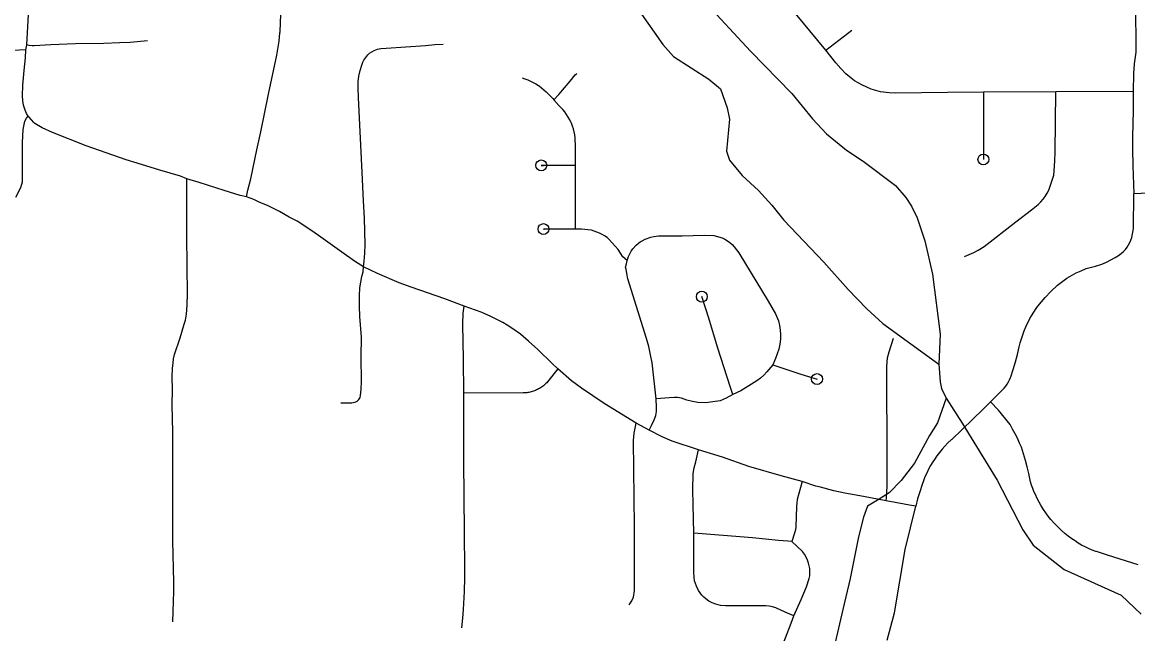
# Model space of a CAD drawing. Extents: x -19 to 366, y -4 to 359.
# Drawn here: x 144.78 to 145.748, y 194.245 to 194.775 of the extents above; entities that cross this region are included whole.
import ezdxf

# ---------------------------------------------------------------- set-up
doc = ezdxf.new("R2010")
doc.units = 0
for name, color, linetype in [('R_Striping', 7, 'Continuous'), ('R_Survey Control', 7, 'Continuous'), ('R_Temp Easement', 7, 'Continuous'), ('Sheet Fence', 7, 'Continuous')]:
    doc.layers.add(name, color=color, linetype=linetype)

msp = doc.modelspace()

# ---------------------------------------------------------------- linework, layer by layer
at = {"layer": 'R_Striping'}
for points in [[(144.97421, 194.62407), (144.97542, 194.6297), (144.97791, 194.63964), (144.98318, 194.6646), (144.98669, 194.68023), (144.99336, 194.71302), (145.00075, 194.74699), (145.00263, 194.75915), (145.00334, 194.76634), (145.00343, 194.76721), (145.00407, 194.78237), (145.00381, 194.79807), (145.00379, 194.83843), (145.00364, 194.85124), (145.00384, 194.87938), (145.00378, 194.92006), (145.0041, 194.94743), (145.00367, 194.96858), (145.00374, 194.98544), (145.00432, 194.99278), (145.00468, 194.99659), (145.00553, 194.9998), (145.00676, 195.00304), (145.00815, 195.008)], [(144.78279, 194.7515), (144.7836, 194.75597), (144.78504, 194.78223), (144.78633, 194.79693), (144.78739, 194.81314)], [(145.74683, 194.80736), (145.74612, 194.79222), (145.74639, 194.74942), (145.74603, 194.74537), (145.74491, 194.7393), (145.74446, 194.73084), (145.74414, 194.71545)], [(145.47721, 194.75127), (145.44399, 194.79139)], [(145.47721, 194.75127), (145.49992, 194.76864)], [(144.88843, 194.75931), (144.87333, 194.75802), (144.86413, 194.75752), (144.85036, 194.75713), (144.82583, 194.75686), (144.80433, 194.75592), (144.78987, 194.75491), (144.78809, 194.75492), (144.78557, 194.7552), (144.7836, 194.75597)], [(144.78279, 194.7515), (144.77146, 194.75094), (144.7547, 194.75076), (144.74053, 194.75024), (144.70749, 194.75104), (144.696, 194.75182), (144.68896, 194.75211), (144.67699, 194.7525), (144.66893, 194.75256), (144.64875, 194.75209), (144.60135, 194.7498), (144.58227, 194.74944), (144.55033, 194.74768), (144.54229, 194.74736), (144.53594, 194.74736)], [(144.78326, 194.6964), (144.78202, 194.69903), (144.78078, 194.70339), (144.78012, 194.70714), (144.77985, 194.7115), (144.78023, 194.72096), (144.78129, 194.73349), (144.7825, 194.74454), (144.78279, 194.7515)], [(145.07594, 194.56311), (145.0766, 194.568), (145.07709, 194.57512), (145.07741, 194.58268), (145.07682, 194.60551), (145.0759, 194.62038), (145.07481, 194.64503), (145.07148, 194.71016), (145.07123, 194.71864), (145.07139, 194.72364), (145.07195, 194.72863), (145.07296, 194.7335), (145.07434, 194.73812), (145.07537, 194.74072), (145.07631, 194.74259), (145.07781, 194.74494), (145.07956, 194.74712), (145.08118, 194.74851), (145.08315, 194.74982), (145.08528, 194.75095), (145.08811, 194.75208), (145.09084, 194.75258), (145.09556, 194.75301), (145.12984, 194.75522), (145.13789, 194.75606), (145.14508, 194.75641)], [(145.6142, 194.71476), (145.58288, 194.71452), (145.53771, 194.71387), (145.53218, 194.71411), (145.52471, 194.71514), (145.51664, 194.71745), (145.5128, 194.71905), (145.50845, 194.72113), (145.50528, 194.72284), (145.50223, 194.72474), (145.49935, 194.72683), (145.49481, 194.73071), (145.49031, 194.73527), (145.48599, 194.74031), (145.47721, 194.75127)], [(145.24126, 194.70825), (145.24545, 194.71288), (145.25527, 194.72446), (145.25978, 194.72969), (145.26101, 194.73112)], [(145.21355, 194.72712), (145.21606, 194.72638), (145.2185, 194.72549), (145.2209, 194.72446), (145.22323, 194.7233), (145.2255, 194.722), (145.2277, 194.72057), (145.2283, 194.72014), (145.2345, 194.715), (145.2403, 194.70935), (145.24126, 194.70825)], [(145.25993, 194.65116), (145.25989, 194.65716), (145.25984, 194.67003), (145.2598, 194.67264), (145.25961, 194.67525), (145.25927, 194.67783), (145.25879, 194.6804), (145.25815, 194.68293), (145.25736, 194.68542), (145.25644, 194.68786), (145.25626, 194.68828), (145.25505, 194.69074), (145.2537, 194.69312), (145.25223, 194.69544), (145.25062, 194.69766), (145.2489, 194.69979), (145.24819, 194.70062), (145.24557, 194.70333), (145.24126, 194.70825)], [(145.59768, 194.57206), (145.6058, 194.57553), (145.60953, 194.57756), (145.61483, 194.58097), (145.6422, 194.60236), (145.65594, 194.61256), (145.66162, 194.61736), (145.66388, 194.61952), (145.66594, 194.62186), (145.66783, 194.62436), (145.66951, 194.62701), (145.67096, 194.62978), (145.67522, 194.64264), (145.67553, 194.64639), (145.67615, 194.65507), (145.67637, 194.66283), (145.67688, 194.71516)], [(145.6142, 194.71476), (145.61413, 194.65639)], [(145.67688, 194.71516), (145.6142, 194.71476)], [(145.74414, 194.71545), (145.67688, 194.71516)], [(145.74414, 194.71545), (145.74413, 194.69896), (145.74366, 194.67599), (145.74359, 194.66555), (145.74394, 194.6508), (145.74481, 194.62669)], [(144.78478, 194.69403), (144.78326, 194.6964)], [(144.92247, 194.63964), (144.91698, 194.64175), (144.89894, 194.647), (144.87943, 194.6533), (144.86995, 194.65594), (144.83521, 194.66823), (144.80597, 194.67984), (144.79695, 194.68374), (144.79041, 194.6877), (144.78966, 194.68834), (144.78545, 194.69299), (144.78478, 194.69403)], [(145.25993, 194.65116), (145.25059, 194.65122), (145.23449, 194.65129), (145.2302, 194.6512), (145.23211, 194.65119)], [(145.26004, 194.5959), (145.26004, 194.60725), (145.26006, 194.62942), (145.25993, 194.65116)], [(144.91024, 194.40525), (144.91032, 194.41979), (144.90976, 194.44333), (144.91001, 194.45642), (144.90988, 194.46787), (144.91016, 194.4752), (144.91052, 194.4797), (144.91104, 194.48349), (144.91188, 194.48704), (144.91666, 194.50169), (144.9203, 194.51349), (144.92124, 194.51706), (144.9222, 194.5221), (144.92289, 194.53001), (144.92317, 194.5402), (144.92275, 194.56322), (144.92262, 194.59099), (144.92249, 194.59534), (144.92236, 194.6331), (144.92247, 194.63964)], [(144.97421, 194.62407), (144.96868, 194.62525), (144.95501, 194.62947), (144.93327, 194.63653), (144.92247, 194.63964)], [(145.07594, 194.56311), (145.06884, 194.56767), (145.06117, 194.57295), (145.03675, 194.59028), (145.03106, 194.59455), (145.01826, 194.60273), (145.01143, 194.60624), (145.00287, 194.61123), (144.99727, 194.61415), (144.99316, 194.61605), (144.98532, 194.61928), (144.98077, 194.62168), (144.97421, 194.62407)], [(145.62026, 194.4461), (145.62905, 194.45485), (145.63064, 194.45635), (145.63213, 194.45795), (145.63352, 194.45966), (145.63477, 194.46146), (145.6359, 194.46334), (145.63688, 194.46529), (145.63775, 194.4673), (145.6379, 194.4677), (145.63996, 194.47418), (145.64189, 194.4807), (145.64366, 194.48727), (145.64531, 194.49386), (145.64611, 194.49735), (145.64949, 194.50763), (145.65088, 194.51103), (145.65242, 194.51436), (145.6541, 194.51764), (145.65446, 194.51829), (145.6559, 194.52084), (145.65784, 194.52396), (145.6599, 194.527), (145.6614, 194.52906), (145.66762, 194.53672), (145.67258, 194.54175), (145.67836, 194.54734), (145.68652, 194.55334), (145.69059, 194.55572), (145.69476, 194.5579), (145.69906, 194.55987), (145.70341, 194.56164), (145.71147, 194.56384), (145.71684, 194.56567), (145.72089, 194.56728), (145.72481, 194.56915), (145.72863, 194.57125), (145.73231, 194.57359), (145.73413, 194.57504), (145.73584, 194.57663), (145.73742, 194.57836), (145.73886, 194.58022), (145.74012, 194.58218), (145.74122, 194.58425), (145.74215, 194.5864), (145.74289, 194.58862), (145.74439, 194.59634), (145.74481, 194.62669)], [(145.79511, 194.62764), (145.77057, 194.62765), (145.74481, 194.62669)], [(145.26004, 194.5959), (145.24739, 194.59599), (145.23214, 194.59601), (145.23277, 194.596)], [(145.30493, 194.56884), (145.30114, 194.57195), (145.29698, 194.57818), (145.28932, 194.58707), (145.28731, 194.58859), (145.28521, 194.59), (145.28304, 194.59128), (145.2808, 194.59242), (145.2785, 194.59343), (145.27613, 194.5943), (145.27371, 194.59502), (145.2735, 194.59508), (145.26526, 194.59586), (145.26004, 194.5959)], [(145.30493, 194.56884), (145.30528, 194.57048), (145.30587, 194.57215), (145.30699, 194.57448), (145.30834, 194.57672), (145.30987, 194.57882), (145.31268, 194.58207), (145.31459, 194.5838), (145.31596, 194.58479), (145.31771, 194.58584), (145.32051, 194.58719), (145.32536, 194.58899), (145.32797, 194.58954), (145.33189, 194.58998), (145.34405, 194.59025), (145.35244, 194.59014), (145.37164, 194.59056), (145.38003, 194.59037), (145.38722, 194.58827), (145.3896, 194.58715), (145.39186, 194.58581), (145.39402, 194.58428), (145.39601, 194.58256), (145.39784, 194.58068), (145.40189, 194.57534), (145.42732, 194.53354), (145.43369, 194.52252), (145.43615, 194.51628), (145.43705, 194.51236), (145.43764, 194.50839), (145.43795, 194.50438), (145.43798, 194.50036), (145.43732, 194.4961), (145.43638, 194.4919), (145.43516, 194.48776), (145.43367, 194.48372), (145.4313, 194.47821)], [(145.05619, 194.44523), (145.06562, 194.4451), (145.0691, 194.44602), (145.07043, 194.44663), (145.07188, 194.44804), (145.07291, 194.44984), (145.0734, 194.45165), (145.07391, 194.45677), (145.07416, 194.46358), (145.07394, 194.48522), (145.07407, 194.50206), (145.07268, 194.5201), (145.07231, 194.52918), (145.07249, 194.53807), (145.07279, 194.54494), (145.07448, 194.55484), (145.07545, 194.55882), (145.07594, 194.56311)], [(145.16322, 194.52896), (145.14647, 194.53551), (145.11713, 194.54561), (145.10695, 194.5494), (145.08816, 194.55739), (145.07594, 194.56311)], [(145.33001, 194.44875), (145.3265, 194.47984), (145.32515, 194.48689), (145.32349, 194.49409), (145.32152, 194.50117), (145.30536, 194.55278), (145.30449, 194.55755), (145.30407, 194.5612), (145.30347, 194.56294), (145.30431, 194.56593), (145.30493, 194.56884)], [(145.3965, 194.45231), (145.39464, 194.45848), (145.38328, 194.4936), (145.37566, 194.51866), (145.36965, 194.53734)], [(145.1629, 194.45351), (145.16272, 194.48308), (145.16222, 194.51333), (145.16252, 194.52312), (145.16322, 194.52896)], [(145.2447, 194.47476), (145.23957, 194.47931), (145.22713, 194.49141), (145.21904, 194.49885), (145.21209, 194.50465), (145.20546, 194.50949), (145.20072, 194.51258), (145.19692, 194.51486), (145.18631, 194.5201), (145.17818, 194.52374), (145.16322, 194.52896)], [(145.52966, 194.36031), (145.52994, 194.36293), (145.53047, 194.37295), (145.5305, 194.39167), (145.5305, 194.41531), (145.5305, 194.42163), (145.53032, 194.44889), (145.53029, 194.46175), (145.5304, 194.47555), (145.53041, 194.47682), (145.53056, 194.48054), (145.53083, 194.48425), (145.53236, 194.48933), (145.53607, 194.50146)], [(145.4313, 194.47821), (145.42618, 194.47207), (145.42342, 194.46929), (145.42044, 194.4667), (145.41732, 194.46433), (145.4036, 194.45566), (145.3965, 194.45231)], [(145.4313, 194.47821), (145.45573, 194.47001), (145.46964, 194.4658)], [(145.2447, 194.47476), (145.23573, 194.46348), (145.23502, 194.46269), (145.23433, 194.46198), (145.2336, 194.4613), (145.23286, 194.46064), (145.2321, 194.46), (145.23131, 194.4594), (145.2305, 194.45882), (145.22966, 194.45827), (145.22882, 194.45775), (145.22796, 194.45726), (145.22708, 194.45679), (145.22617, 194.45636), (145.22525, 194.45597), (145.22434, 194.4556), (145.2234, 194.45527), (145.22246, 194.45497), (145.2215, 194.4547), (145.22054, 194.45446), (145.21955, 194.45427), (145.21858, 194.4541), (145.21759, 194.45397), (145.2166, 194.45387), (145.21561, 194.45381), (145.21461, 194.45378), (145.1629, 194.45351)], [(145.3125, 194.42754), (145.28497, 194.4445), (145.26511, 194.4578), (145.25653, 194.46425), (145.2447, 194.47476)], [(145.16128, 194.24983), (145.16201, 194.25846), (145.16284, 194.26577), (145.1637, 194.28136), (145.16381, 194.29333), (145.16382, 194.30804), (145.16356, 194.32546), (145.16361, 194.33958), (145.16325, 194.35721), (145.16326, 194.37197), (145.16291, 194.38676), (145.16303, 194.40405), (145.16297, 194.44165), (145.1629, 194.45351)], [(145.32377, 194.42138), (145.32597, 194.42558), (145.32833, 194.43054), (145.32957, 194.43413), (145.33022, 194.43776), (145.33025, 194.44148), (145.33001, 194.44875)], [(145.3965, 194.45231), (145.39081, 194.44935), (145.3855, 194.44708), (145.37919, 194.44597), (145.37324, 194.44526), (145.36627, 194.44561), (145.36153, 194.44638), (145.35662, 194.44756), (145.3519, 194.44923), (145.3486, 194.4497), (145.3458, 194.44982), (145.34118, 194.44968), (145.33001, 194.44875)], [(145.62026, 194.4461), (145.61353, 194.43939), (145.58662, 194.41346), (145.58609, 194.41298), (145.58337, 194.41041), (145.58077, 194.40773), (145.57827, 194.40494), (145.57592, 194.40205), (145.57367, 194.39907), (145.57153, 194.396), (145.57013, 194.39387), (145.56826, 194.39074), (145.5665, 194.38754), (145.56487, 194.38427), (145.56341, 194.38094), (145.56207, 194.37755), (145.56091, 194.3742), (145.55889, 194.36804), (145.55702, 194.36183), (145.55531, 194.35558)], [(145.74856, 194.3046), (145.73288, 194.30942), (145.72111, 194.31318), (145.71925, 194.3138), (145.71233, 194.31611), (145.71174, 194.31631), (145.70857, 194.31747), (145.70546, 194.31878), (145.70238, 194.32022), (145.6994, 194.32179), (145.69648, 194.3235), (145.69366, 194.32534), (145.69078, 194.32729), (145.68777, 194.32952), (145.68484, 194.33186), (145.68202, 194.33432), (145.67929, 194.33689), (145.67667, 194.33957), (145.67518, 194.34115), (145.67275, 194.3439), (145.67044, 194.34674), (145.66825, 194.34968), (145.66619, 194.3527), (145.66425, 194.35581), (145.66243, 194.359), (145.66077, 194.36226), (145.65922, 194.36558), (145.65801, 194.36822), (145.6569, 194.37096), (145.65594, 194.37377), (145.65512, 194.37661), (145.65445, 194.37949), (145.65351, 194.38378), (145.65213, 194.38955), (145.65059, 194.39529), (145.64892, 194.40099), (145.6471, 194.40664), (145.64554, 194.41033), (145.64367, 194.41441), (145.64165, 194.41843), (145.63952, 194.42238), (145.63725, 194.42626), (145.62709, 194.43891), (145.62026, 194.4461)], [(145.30645, 194.26981), (145.30897, 194.27346), (145.31019, 194.27643), (145.31105, 194.28226), (145.31104, 194.30156), (145.31104, 194.33793), (145.31037, 194.41255), (145.31085, 194.41875), (145.3125, 194.42754)], [(145.32377, 194.42138), (145.3125, 194.42754)], [(145.36684, 194.40456), (145.34386, 194.41184), (145.33514, 194.41574), (145.32377, 194.42138)], [(144.91033, 194.25528), (144.91049, 194.2641), (144.91115, 194.28144), (144.91115, 194.28957), (144.91028, 194.32552), (144.91039, 194.3355), (144.91024, 194.34497), (144.91044, 194.36363), (144.91024, 194.40525)], [(145.36257, 194.33204), (145.36222, 194.35708), (145.36179, 194.3698), (145.36199, 194.38381), (145.36288, 194.38894), (145.36445, 194.39399), (145.36684, 194.40456)], [(145.45667, 194.37682), (145.4385, 194.38182), (145.4105, 194.39003), (145.3875, 194.398), (145.36684, 194.40456)], [(145.45667, 194.37682), (145.45251, 194.36144), (145.45199, 194.35841), (145.45173, 194.35535), (145.45117, 194.33766), (145.45085, 194.33486), (145.45024, 194.3321), (145.44786, 194.32486)], [(145.47254, 194.37199), (145.4686, 194.37302), (145.45667, 194.37682)], [(145.52966, 194.36031), (145.50992, 194.36389), (145.49368, 194.36686), (145.48414, 194.36896), (145.47254, 194.37199)], [(145.55531, 194.35558), (145.54986, 194.35638), (145.54525, 194.35716), (145.52966, 194.36031)], [(145.53064, 194.23921), (145.53689, 194.26303), (145.54616, 194.31787), (145.55531, 194.35558)], [(145.44962, 194.26045), (145.44204, 194.26351), (145.43386, 194.26724), (145.43101, 194.26806), (145.42813, 194.26865), (145.42518, 194.26901), (145.42224, 194.26914), (145.39013, 194.26904), (145.3859, 194.26933), (145.38175, 194.27051), (145.37866, 194.27161), (145.37577, 194.27316), (145.37318, 194.27504), (145.37143, 194.27662), (145.36969, 194.27842), (145.36812, 194.28037), (145.36671, 194.28245), (145.36487, 194.28611), (145.36402, 194.28846), (145.36338, 194.29084), (145.36301, 194.29369), (145.3628, 194.29822), (145.36277, 194.30311), (145.36257, 194.33204)], [(145.44786, 194.32486), (145.44429, 194.32526), (145.43613, 194.32578), (145.41361, 194.328), (145.36257, 194.33204)], [(145.44962, 194.26045), (145.456, 194.27445), (145.46052, 194.28548), (145.46295, 194.29284), (145.46336, 194.29495), (145.46356, 194.29708), (145.46354, 194.29922), (145.46334, 194.30135), (145.46227, 194.30609), (145.46136, 194.30878), (145.46017, 194.31135), (145.45875, 194.3138), (145.45707, 194.31608), (145.44786, 194.32486)], [(145.43544, 194.22371), (145.44238, 194.24132), (145.44733, 194.25391), (145.44962, 194.26045)]]:
    msp.add_lwpolyline(points, dxfattribs=at)
for centre in [(145.61413, 194.65639), (145.2302, 194.6512), (145.23214, 194.59601), (145.36965, 194.53734), (145.46964, 194.4658)]:
    msp.add_circle(centre, 0.00473, dxfattribs=at)
at = {"layer": 'R_Survey Control'}
msp.add_lwpolyline([(144.77408, 194.6238), (144.77835, 194.63201), (144.77966, 194.6371), (144.77983, 194.67124), (144.78052, 194.68237), (144.78192, 194.68975), (144.78339, 194.6923), (144.78478, 194.69403)], dxfattribs=at)
at = {"layer": 'R_Temp Easement'}
for points in [[(145.30997, 194.79771), (145.31521, 194.78523), (145.33574, 194.75601), (145.34493, 194.74566), (145.37579, 194.72619), (145.38572, 194.71755), (145.39174, 194.7011), (145.39372, 194.69144), (145.39112, 194.66373), (145.39365, 194.65579), (145.40476, 194.6426), (145.41871, 194.62944), (145.43038, 194.61665), (145.44072, 194.60365), (145.47552, 194.56714), (145.49657, 194.54361), (145.51302, 194.52668), (145.52677, 194.51409), (145.57539, 194.47865)], [(145.3716, 194.79367), (145.41177, 194.75039), (145.4479, 194.7137), (145.46572, 194.69166), (145.47796, 194.67868), (145.49532, 194.66441), (145.5098, 194.65505), (145.53784, 194.63366), (145.54665, 194.6235), (145.55183, 194.61595), (145.55647, 194.60575), (145.56328, 194.5857), (145.56997, 194.55674), (145.57668, 194.50483), (145.57539, 194.47865), (145.57647, 194.46349), (145.57785, 194.45762), (145.5819, 194.44912), (145.59574, 194.42761), (145.62611, 194.37799), (145.64846, 194.33512), (145.65729, 194.32173), (145.68438, 194.30053), (145.73365, 194.27818), (145.75104, 194.26182)], [(145.5819, 194.44912), (145.5743, 194.42793), (145.56727, 194.41689), (145.55423, 194.3928), (145.54269, 194.37774), (145.53216, 194.36719), (145.52363, 194.36167), (145.5136, 194.35565), (145.51008, 194.34611), (145.50557, 194.32904), (145.49855, 194.2929), (145.49202, 194.26579), (145.4855, 194.23718), (145.47447, 194.21359), (145.4534, 194.16037), (145.42631, 194.10265), (145.41427, 194.07102), (145.40423, 194.01982)]]:
    msp.add_lwpolyline(points, dxfattribs=at)
at = {"layer": 'Sheet Fence'}
for points in [[(154.11585, 1.87092), (153.9063, 10.48743), (153.69602, 19.10409), (153.48501, 27.72087), (153.27327, 36.3378), (153.0608, 44.95486), (152.84759, 53.57206), (152.63366, 62.1894), (152.419, 70.80688), (152.20362, 79.42449), (151.98751, 88.04225), (151.77068, 96.66014), (151.55312, 105.27817), (151.33484, 113.89634), (151.11584, 122.51465), (150.89612, 131.13311), (150.67568, 139.7517), (150.45452, 148.37043), (150.23264, 156.98931), (150.01005, 165.60832), (149.78674, 174.22748), (149.56272, 182.84677), (149.33799, 191.46621), (149.11254, 200.0858), (148.88638, 208.70552), (148.65952, 217.32539), (148.43194, 225.9454), (148.20366, 234.56555), (147.97466, 243.18584), (147.74497, 251.80628), (147.51457, 260.42687), (147.28346, 269.04759), (147.05165, 277.66846), (146.81914, 286.28948), (146.58593, 294.91064), (146.35202, 303.53194), (146.11742, 312.15339), (145.88211, 320.77499), (145.64611, 329.39673), (145.40941, 338.01861), (145.17202, 346.64065)], [(146.77834, 1.69699), (146.57878, 10.31313), (146.37852, 18.92942), (146.17757, 27.54584), (145.97591, 36.16241), (145.77356, 44.77911), (145.57052, 53.39596), (145.36679, 62.01295), (145.16236, 70.63008), (144.95724, 79.24735), (144.75142, 87.86477), (144.54492, 96.48232), (144.33773, 105.10002), (144.12986, 113.71787), (143.92129, 122.33585), (143.71204, 130.95398), (143.5021, 139.57225), (143.29148, 148.19067), (143.08018, 156.80923), (142.8682, 165.42794), (142.65553, 174.04679), (142.44218, 182.66579), (142.22816, 191.28493), (142.01345, 199.90421), (141.79807, 208.52365), (141.58202, 217.14322), (141.36528, 225.76295), (141.14788, 234.38282), (140.9298, 243.00284), (140.71105, 251.623), (140.49162, 260.24332), (140.27153, 268.86377), (140.05077, 277.48438), (139.82934, 286.10514), (139.60724, 294.72604), (139.38447, 303.34709), (139.16105, 311.96829), (138.93695, 320.58964), (138.7122, 329.21114), (138.48678, 337.83278), (138.2607, 346.45458)], [(0, 189.51617), (7.11214, 189.52059), (14.22427, 189.53386), (21.33637, 189.55597), (28.44845, 189.58693), (35.56048, 189.62672), (42.67245, 189.67537), (49.78436, 189.73285), (56.89619, 189.79918), (64.00793, 189.87436), (71.11958, 189.95838), (78.23111, 190.05124), (85.34253, 190.15294), (92.45381, 190.26349), (99.56495, 190.38288), (106.67593, 190.51112), (113.78675, 190.6482), (120.89739, 190.79412), (128.00785, 190.94888), (135.11811, 191.11248), (142.22816, 191.28493), (149.33799, 191.46621), (156.44759, 191.65634), (163.55694, 191.85531), (170.66605, 192.06312), (177.77489, 192.27977), (184.88345, 192.50526), (191.99173, 192.73959), (199.09971, 192.98276), (206.20739, 193.23477), (213.31474, 193.49561), (220.42177, 193.7653), (227.52845, 194.04382), (234.63479, 194.33118), (241.74076, 194.62738), (248.84635, 194.93241), (255.95157, 195.24628), (263.05638, 195.56898), (270.16079, 195.90052), (277.26478, 196.24089), (284.36834, 196.5901), (291.47147, 196.94814), (298.57414, 197.31501), (305.67635, 197.69072), (312.77809, 198.07525), (319.87934, 198.46862), (326.9801, 198.87082), (334.08035, 199.28185), (341.18009, 199.7017)]]:
    msp.add_spline(points, degree=3, dxfattribs=at)

doc.saveas('drawing.dxf')
